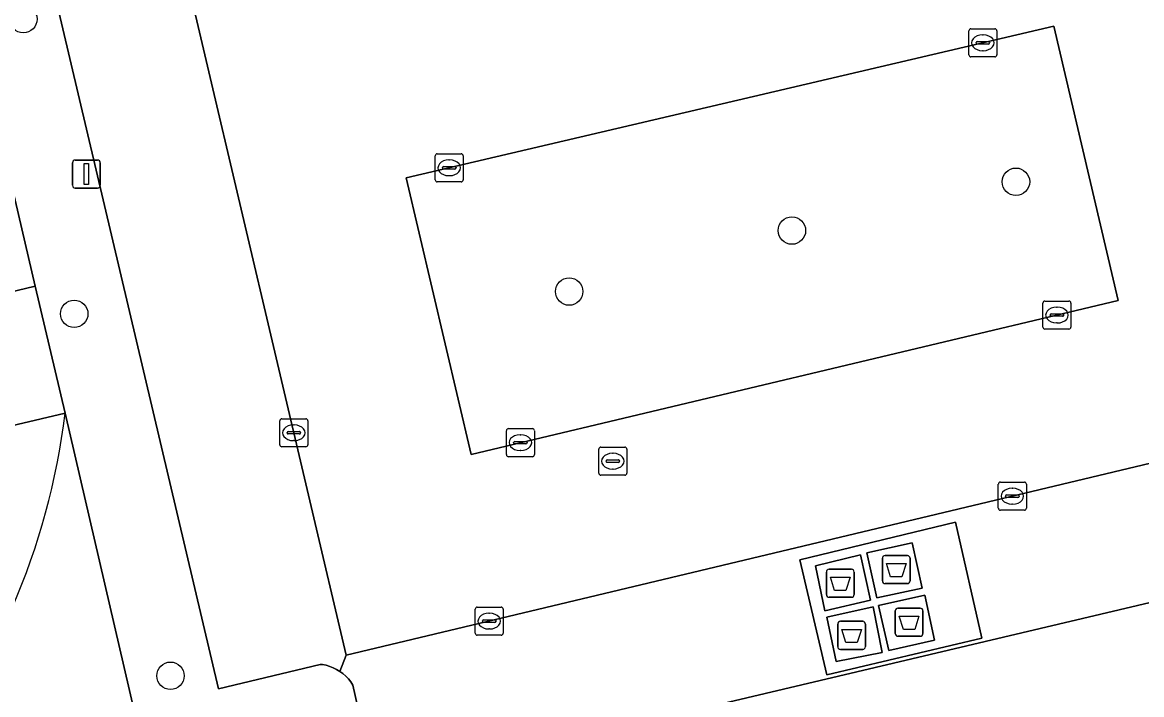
# Model space of a CAD drawing. Extents: x 158031 to 159244, y 380104 to 381214.
# Drawn here: x 158563.26 to 158603.13, y 381011.45 to 381035.39 of the extents above; entities that cross this region are included whole.
import ezdxf

# ---------------------------------------------------------------- set-up
doc = ezdxf.new("R2010")
doc.units = 0
for name, color, linetype in [('IMGEO_Afval_apart_plaats', 7, 'Continuous'), ('IMGEO_Boom', 7, 'Continuous'), ('IMGEO_Erf', 7, 'Continuous'), ('IMGEO_Groenvoorziening', 7, 'Continuous'), ('IMGEO_Kolk', 7, 'Continuous'), ('IMGEO_Lichtmast', 7, 'Continuous'), ('IMGEO_Pand', 7, 'Continuous'), ('IMGEO_Parkeervlak_open', 7, 'Continuous'), ('IMGEO_Rijbaan_lokaal_open', 7, 'Continuous'), ('IMGEO_Rioolput', 7, 'Continuous'), ('IMGEO_Voetpad_gesloten', 7, 'Continuous'), ('IMGEO_Voetpad_open', 7, 'Continuous')]:
    doc.layers.add(name, color=color, linetype=linetype)

msp = doc.modelspace()

# ---------------------------------------------------------------- linework, layer by layer
at = {"layer": 'IMGEO_Afval_apart_plaats'}
for p, q in [((158593.893, 381015.501), (158593.893, 381016.301)), ((158593.893, 381016.301), (158593.893, 381015.501)), ((158593.993, 381016.401), (158594.783, 381016.401)), ((158594.783, 381016.401), (158593.993, 381016.401)), ((158594.883, 381016.301), (158594.883, 381015.501)), ((158594.883, 381015.501), (158594.883, 381016.301)), ((158592, 381015.913), (158592.79, 381015.913)), ((158592.79, 381015.913), (158592, 381015.913)), ((158591.9, 381015.013), (158591.9, 381015.813)), ((158591.9, 381015.813), (158591.9, 381015.013)), ((158592.89, 381015.813), (158592.89, 381015.013)), ((158592.89, 381015.013), (158592.89, 381015.813)), ((158594.783, 381015.401), (158593.993, 381015.401)), ((158593.993, 381015.401), (158594.783, 381015.401)), ((158592.79, 381014.913), (158592, 381014.913)), ((158592, 381014.913), (158592.79, 381014.913)), ((158594.35, 381013.626), (158594.35, 381014.426)), ((158594.35, 381014.426), (158594.35, 381013.626)), ((158594.45, 381014.526), (158595.24, 381014.526)), ((158595.24, 381014.526), (158594.45, 381014.526)), ((158595.34, 381014.426), (158595.34, 381013.626)), ((158595.34, 381013.626), (158595.34, 381014.426)), ((158592.302, 381013.158), (158592.302, 381013.958)), ((158592.302, 381013.958), (158592.302, 381013.158)), ((158592.402, 381014.058), (158593.192, 381014.058)), ((158593.192, 381014.058), (158592.402, 381014.058)), ((158593.292, 381013.958), (158593.292, 381013.158)), ((158593.292, 381013.158), (158593.292, 381013.958)), ((158595.24, 381013.526), (158594.45, 381013.526)), ((158594.45, 381013.526), (158595.24, 381013.526)), ((158593.192, 381013.058), (158592.402, 381013.058)), ((158592.402, 381013.058), (158593.192, 381013.058))]:
    msp.add_line(p, q, dxfattribs=at)
for points in [[(158594.036, 381016.115), (158594.74, 381016.115), (158594.591, 381015.645), (158594.185, 381015.645), (158594.036, 381016.115)], [(158592.043, 381015.627), (158592.747, 381015.627), (158592.598, 381015.157), (158592.192, 381015.157), (158592.043, 381015.627)], [(158594.493, 381014.24), (158595.197, 381014.24), (158595.048, 381013.77), (158594.642, 381013.77), (158594.493, 381014.24)], [(158592.445, 381013.772), (158593.149, 381013.772), (158593, 381013.302), (158592.594, 381013.302), (158592.445, 381013.772)]]:
    msp.add_lwpolyline(points, dxfattribs=at)
for centre, start, end in [((158593.993, 381016.301), 90, 180), ((158593.993, 381016.301), 90, 180), ((158594.783, 381016.301), 0, 90), ((158594.783, 381016.301), 360, 90), ((158592, 381015.813), 90, 180), ((158592, 381015.813), 90, 180), ((158592.79, 381015.813), 0, 90), ((158592.79, 381015.813), 360, 90), ((158593.993, 381015.501), 180, 270), ((158593.993, 381015.501), 180, 270), ((158594.783, 381015.501), 270, 0), ((158594.783, 381015.501), 270, 0), ((158592, 381015.013), 180, 270), ((158592, 381015.013), 180, 270), ((158592.79, 381015.013), 270, 0), ((158592.79, 381015.013), 270, 0), ((158594.45, 381014.426), 90, 180), ((158594.45, 381014.426), 90, 180), ((158595.24, 381014.426), 0, 90), ((158595.24, 381014.426), 360, 90), ((158592.402, 381013.958), 90, 180), ((158592.402, 381013.958), 90, 180), ((158593.192, 381013.958), 0, 90), ((158593.192, 381013.958), 360, 90), ((158594.45, 381013.626), 180, 270), ((158594.45, 381013.626), 180, 270), ((158595.24, 381013.626), 270, 0), ((158595.24, 381013.626), 270, 0), ((158592.402, 381013.158), 180, 270), ((158592.402, 381013.158), 180, 270), ((158593.192, 381013.158), 270, 0), ((158593.192, 381013.158), 270, 0)]:
    msp.add_arc(centre, 0.1, start, end, dxfattribs=at)
at = {"layer": 'IMGEO_Boom'}
for centre in [(158563.292, 381035.506), (158598.652, 381029.712), (158590.671, 381027.973), (158582.738, 381025.801), (158565.106, 381025.009), (158568.535, 381012.118)]:
    msp.add_circle(centre, 0.489, dxfattribs=at)
at = {"layer": 'IMGEO_Erf'}
msp.add_lwpolyline([(158564.784, 381021.473), (158562.203, 381020.862), (158561.134, 381025.379), (158563.715, 381025.989), (158557.53, 381052.543)], dxfattribs=at)
msp.add_arc((158540.283, 381024.438), 24.68, 287.0029, 353.1004, dxfattribs=at)
at = {"layer": 'IMGEO_Groenvoorziening'}
for points in [[(158557.53, 381052.543), (158563.715, 381025.989), (158564.784, 381021.473), (158568.303, 381006.321)], [(158575.836, 381008.204), (158575.029, 381011.787), (158574.955, 381011.9), (158574.872, 381012.006), (158574.779, 381012.105), (158574.678, 381012.194), (158574.57, 381012.274), (158574.454, 381012.345), (158574.333, 381012.404), (158574.207, 381012.453), (158574.077, 381012.49), (158573.945, 381012.515), (158573.87, 381012.524), (158570.246, 381011.648), (158561.469, 381048.81)], [(158570.711, 380995.952), (158570.193, 380998.181), (158568.303, 381006.321), (158564.784, 381021.473)]]:
    msp.add_lwpolyline(points, dxfattribs=at)
msp.add_lwpolyline([(158662.869, 381017.892), (158662.685, 381018.798), (158662.582, 381019.232), (158648.38, 381023.051), (158643.148, 381021.867), (158642.675, 381024.025), (158620.577, 381018.781), (158619.511, 381018.528), (158581.681, 381009.586), (158580.193, 381007.374), (158578.92, 381005.011), (158577.884, 381002.527), (158577.099, 380999.96), (158576.573, 380997.347), (158579.871, 380998.132), (158587.716, 381000)], close=True, dxfattribs=at)
msp.add_arc((158540.283, 381024.438), 24.68, 287.0029, 353.1004, dxfattribs=at)
at = {"layer": 'IMGEO_Kolk'}
for p, q in [((158596.973, 381034.233), (158596.973, 381035.085)), ((158597.048, 381035.159), (158597.9, 381035.159)), ((158597.974, 381035.085), (158597.974, 381034.233)), ((158597.232, 381034.653), (158597.232, 381034.665)), ((158597.67, 381034.616), (158597.272, 381034.616)), ((158597.275, 381034.702), (158597.673, 381034.702)), ((158597.461, 381034.939), (158597.486, 381034.939)), ((158597.716, 381034.665), (158597.716, 381034.653)), ((158597.484, 381034.379), (158597.459, 381034.379)), ((158597.9, 381034.159), (158597.048, 381034.159)), ((158577.963, 381029.782), (158577.963, 381030.634)), ((158578.038, 381030.708), (158578.89, 381030.708)), ((158578.964, 381030.634), (158578.964, 381029.782)), ((158578.265, 381030.251), (158578.663, 381030.251)), ((158578.451, 381030.488), (158578.476, 381030.488)), ((158578.222, 381030.202), (158578.222, 381030.214)), ((158578.66, 381030.165), (158578.262, 381030.165)), ((158578.474, 381029.928), (158578.449, 381029.928)), ((158578.706, 381030.214), (158578.706, 381030.202)), ((158578.89, 381029.708), (158578.038, 381029.708)), ((158599.685, 381025.463), (158600.537, 381025.463)), ((158599.61, 381024.537), (158599.61, 381025.389)), ((158600.098, 381025.243), (158600.123, 381025.243)), ((158600.611, 381025.389), (158600.611, 381024.537)), ((158599.869, 381024.957), (158599.869, 381024.969)), ((158600.307, 381024.92), (158599.909, 381024.92)), ((158599.912, 381025.006), (158600.31, 381025.006)), ((158600.121, 381024.683), (158600.096, 381024.683)), ((158600.353, 381024.969), (158600.353, 381024.957)), ((158600.537, 381024.463), (158599.685, 381024.463)), ((158572.427, 381020.346), (158572.427, 381021.198)), ((158572.502, 381021.272), (158573.354, 381021.272)), ((158573.428, 381021.198), (158573.428, 381020.346)), ((158572.686, 381020.766), (158572.686, 381020.778)), ((158573.124, 381020.729), (158572.726, 381020.729)), ((158572.729, 381020.815), (158573.127, 381020.815)), ((158572.915, 381021.052), (158572.94, 381021.052)), ((158573.17, 381020.778), (158573.17, 381020.766)), ((158580.5, 381019.995), (158580.5, 381020.847)), ((158580.575, 381020.921), (158581.427, 381020.921)), ((158580.988, 381020.701), (158581.013, 381020.701)), ((158581.501, 381020.847), (158581.501, 381019.995)), ((158573.354, 381020.272), (158572.502, 381020.272)), ((158572.938, 381020.492), (158572.913, 381020.492)), ((158580.759, 381020.415), (158580.759, 381020.427)), ((158581.197, 381020.378), (158580.799, 381020.378)), ((158580.802, 381020.464), (158581.2, 381020.464)), ((158581.243, 381020.427), (158581.243, 381020.415)), ((158581.427, 381019.921), (158580.575, 381019.921)), ((158581.011, 381020.141), (158580.986, 381020.141)), ((158598.024, 381018.088), (158598.024, 381018.94)), ((158598.099, 381019.014), (158598.951, 381019.014)), ((158598.512, 381018.794), (158598.537, 381018.794)), ((158599.025, 381018.94), (158599.025, 381018.088)), ((158598.283, 381018.508), (158598.283, 381018.52)), ((158598.721, 381018.471), (158598.323, 381018.471)), ((158598.326, 381018.557), (158598.724, 381018.557)), ((158598.767, 381018.52), (158598.767, 381018.508)), ((158598.951, 381018.014), (158598.099, 381018.014)), ((158598.535, 381018.234), (158598.51, 381018.234)), ((158579.388, 381013.638), (158579.388, 381014.49)), ((158579.463, 381014.564), (158580.315, 381014.564)), ((158579.876, 381014.344), (158579.901, 381014.344)), ((158580.389, 381014.49), (158580.389, 381013.638)), ((158579.647, 381014.058), (158579.647, 381014.07)), ((158580.085, 381014.021), (158579.687, 381014.021)), ((158579.69, 381014.107), (158580.088, 381014.107)), ((158580.131, 381014.07), (158580.131, 381014.058)), ((158580.315, 381013.564), (158579.463, 381013.564)), ((158579.899, 381013.784), (158579.874, 381013.784))]:
    msp.add_line(p, q, dxfattribs=at)
for points in [[(158596.973, 381034.233), (158596.973, 381035.085)], [(158597.048, 381035.159), (158597.9, 381035.159)], [(158597.974, 381035.085), (158597.974, 381034.233)], [(158597.9, 381034.159), (158597.048, 381034.159)], [(158577.963, 381029.782), (158577.963, 381030.634)], [(158578.038, 381030.708), (158578.89, 381030.708)], [(158578.964, 381030.634), (158578.964, 381029.782)], [(158578.89, 381029.708), (158578.038, 381029.708)], [(158599.685, 381025.463), (158600.537, 381025.463)], [(158599.61, 381024.537), (158599.61, 381025.389)], [(158600.611, 381025.389), (158600.611, 381024.537)], [(158600.537, 381024.463), (158599.685, 381024.463)], [(158572.427, 381020.346), (158572.427, 381021.198)], [(158572.502, 381021.272), (158573.354, 381021.272)], [(158573.428, 381021.198), (158573.428, 381020.346)], [(158580.5, 381019.995), (158580.5, 381020.847)], [(158580.575, 381020.921), (158581.427, 381020.921)], [(158581.501, 381020.847), (158581.501, 381019.995)], [(158573.354, 381020.272), (158572.502, 381020.272)], [(158581.427, 381019.921), (158580.575, 381019.921)], [(158598.024, 381018.088), (158598.024, 381018.94)], [(158598.099, 381019.014), (158598.951, 381019.014)], [(158599.025, 381018.94), (158599.025, 381018.088)], [(158598.951, 381018.014), (158598.099, 381018.014)], [(158579.388, 381013.638), (158579.388, 381014.49)], [(158579.463, 381014.564), (158580.315, 381014.564)], [(158580.389, 381014.49), (158580.389, 381013.638)], [(158580.315, 381013.564), (158579.463, 381013.564)]]:
    msp.add_lwpolyline(points, dxfattribs=at)
for centre, radius, start, end in [((158597.05, 381035.083), 0.0765, 91.552, 178.448), ((158597.05, 381035.083), 0.0765, 91.552, 178.448), ((158597.898, 381035.083), 0.0765, 1.552, 88.448), ((158597.898, 381035.083), 0.0765, 1.552, 88.448), ((158597.272, 381034.662), 0.0403, 85.8775, 175.7526), ((158597.269, 381034.652), 0.0366, 178.938, 274.7102), ((158597.673, 381034.659), 0.043, 264.8664, 352.4533), ((158597.677, 381034.664), 0.0386, 1.7309, 96.639), ((158597.05, 381034.235), 0.0765, 181.552, 268.448), ((158597.05, 381034.235), 0.0765, 181.552, 268.448), ((158597.898, 381034.235), 0.0765, 271.552, 358.448), ((158597.898, 381034.235), 0.0765, 271.552, 358.448), ((158578.04, 381030.632), 0.0765, 91.552, 178.448), ((158578.04, 381030.632), 0.0765, 91.552, 178.448), ((158578.888, 381030.632), 0.0765, 1.552, 88.448), ((158578.888, 381030.632), 0.0765, 1.552, 88.448), ((158578.262, 381030.211), 0.0403, 85.8775, 175.7526), ((158578.667, 381030.213), 0.0386, 1.7309, 96.639), ((158578.259, 381030.201), 0.0366, 178.938, 274.7102), ((158578.663, 381030.208), 0.043, 264.8664, 352.4533), ((158578.04, 381029.784), 0.0765, 181.552, 268.448), ((158578.04, 381029.784), 0.0765, 181.552, 268.448), ((158578.888, 381029.784), 0.0765, 271.552, 358.448), ((158578.888, 381029.784), 0.0765, 271.552, 358.448), ((158599.687, 381025.387), 0.0765, 91.552, 178.448), ((158599.687, 381025.387), 0.0765, 91.552, 178.448), ((158600.535, 381025.387), 0.0765, 1.552, 88.448), ((158600.535, 381025.387), 0.0765, 1.552, 88.448), ((158599.909, 381024.966), 0.0403, 85.8775, 175.7526), ((158599.906, 381024.956), 0.0366, 178.938, 274.7102), ((158600.31, 381024.963), 0.043, 264.8664, 352.4533), ((158600.314, 381024.968), 0.0386, 1.7309, 96.639), ((158599.687, 381024.539), 0.0765, 181.552, 268.448), ((158599.687, 381024.539), 0.0765, 181.552, 268.448), ((158600.535, 381024.539), 0.0765, 271.552, 358.448), ((158600.535, 381024.539), 0.0765, 271.552, 358.448), ((158572.504, 381021.196), 0.0765, 91.552, 178.448), ((158572.504, 381021.196), 0.0765, 91.552, 178.448), ((158573.352, 381021.196), 0.0765, 1.552, 88.448), ((158573.352, 381021.196), 0.0765, 1.552, 88.448), ((158572.726, 381020.775), 0.0403, 85.8775, 175.7526), ((158572.723, 381020.765), 0.0366, 178.938, 274.7102), ((158573.127, 381020.772), 0.043, 264.8664, 352.4533), ((158573.131, 381020.777), 0.0386, 1.7309, 96.639), ((158580.577, 381020.845), 0.0765, 91.552, 178.448), ((158580.577, 381020.845), 0.0765, 91.552, 178.448), ((158581.425, 381020.845), 0.0765, 1.552, 88.448), ((158581.425, 381020.845), 0.0765, 1.552, 88.448), ((158572.504, 381020.348), 0.0765, 181.552, 268.448), ((158572.504, 381020.348), 0.0765, 181.552, 268.448), ((158573.352, 381020.348), 0.0765, 271.552, 358.448), ((158573.352, 381020.348), 0.0765, 271.552, 358.448), ((158580.799, 381020.424), 0.0403, 85.8775, 175.7526), ((158580.796, 381020.414), 0.0366, 178.938, 274.7102), ((158581.2, 381020.421), 0.043, 264.8664, 352.4533), ((158581.204, 381020.426), 0.0386, 1.7309, 96.639), ((158580.577, 381019.997), 0.0765, 181.552, 268.448), ((158580.577, 381019.997), 0.0765, 181.552, 268.448), ((158581.425, 381019.997), 0.0765, 271.552, 358.448), ((158581.425, 381019.997), 0.0765, 271.552, 358.448), ((158598.101, 381018.938), 0.0765, 91.552, 178.448), ((158598.101, 381018.938), 0.0765, 91.552, 178.448), ((158598.949, 381018.938), 0.0765, 1.552, 88.448), ((158598.949, 381018.938), 0.0765, 1.552, 88.448), ((158598.323, 381018.517), 0.0403, 85.8775, 175.7526), ((158598.32, 381018.507), 0.0366, 178.938, 274.7102), ((158598.724, 381018.514), 0.043, 264.8664, 352.4533), ((158598.728, 381018.519), 0.0386, 1.7309, 96.639), ((158598.101, 381018.09), 0.0765, 181.552, 268.448), ((158598.101, 381018.09), 0.0765, 181.552, 268.448), ((158598.949, 381018.09), 0.0765, 271.552, 358.448), ((158598.949, 381018.09), 0.0765, 271.552, 358.448), ((158579.465, 381014.488), 0.0765, 91.552, 178.448), ((158579.465, 381014.488), 0.0765, 91.552, 178.448), ((158580.313, 381014.488), 0.0765, 1.552, 88.448), ((158580.313, 381014.488), 0.0765, 1.552, 88.448), ((158579.687, 381014.067), 0.0403, 85.8775, 175.7526), ((158579.684, 381014.057), 0.0366, 178.938, 274.7102), ((158580.088, 381014.064), 0.043, 264.8664, 352.4533), ((158580.092, 381014.069), 0.0386, 1.7309, 96.639), ((158579.465, 381013.64), 0.0765, 181.552, 268.448), ((158579.465, 381013.64), 0.0765, 181.552, 268.448), ((158580.313, 381013.64), 0.0765, 271.552, 358.448), ((158580.313, 381013.64), 0.0765, 271.552, 358.448)]:
    msp.add_arc(centre, radius, start, end, dxfattribs=at)
for centre, major_axis, ratio, start_param, end_param in [((158597.46, 381034.659), (-0.387, 0.002), 0.722429, 4.712389, 7.853982), ((158597.485, 381034.659), (-0.39, 0.002), 0.717154, 1.570796, 4.712389), ((158578.45, 381030.208), (-0.387, 0.002), 0.722429, 4.712389, 7.853982), ((158578.475, 381030.208), (-0.39, 0.002), 0.717154, 1.570796, 4.712389), ((158600.097, 381024.963), (-0.387, 0.002), 0.722429, 4.712389, 7.853982), ((158600.122, 381024.963), (-0.39, 0.002), 0.717154, 1.570796, 4.712389), ((158572.914, 381020.772), (-0.387, 0.002), 0.722429, 4.712389, 7.853982), ((158572.939, 381020.772), (-0.39, 0.002), 0.717154, 1.570796, 4.712389), ((158580.987, 381020.421), (-0.387, 0.002), 0.722429, 4.712389, 7.853982), ((158581.012, 381020.421), (-0.39, 0.002), 0.717154, 1.570796, 4.712389), ((158598.511, 381018.514), (-0.387, 0.002), 0.722429, 4.712389, 7.853982), ((158598.536, 381018.514), (-0.39, 0.002), 0.717154, 1.570796, 4.712389), ((158579.875, 381014.064), (-0.387, 0.002), 0.722429, 4.712389, 7.853982), ((158579.9, 381014.064), (-0.39, 0.002), 0.717154, 1.570796, 4.712389)]:
    msp.add_ellipse(centre, major_axis=major_axis, ratio=ratio, start_param=start_param, end_param=end_param, dxfattribs=at)
at = {"layer": 'IMGEO_Lichtmast'}
for p, q in [((158565.044, 381029.585), (158565.044, 381030.385)), ((158565.044, 381030.385), (158565.044, 381029.585)), ((158565.144, 381030.485), (158565.934, 381030.485)), ((158565.934, 381030.485), (158565.144, 381030.485)), ((158566.034, 381030.385), (158566.034, 381029.585)), ((158566.034, 381029.585), (158566.034, 381030.385)), ((158565.934, 381029.485), (158565.144, 381029.485)), ((158565.144, 381029.485), (158565.934, 381029.485))]:
    msp.add_line(p, q, dxfattribs=at)
msp.add_lwpolyline([(158565.464, 381030.36), (158565.614, 381030.36), (158565.614, 381029.61), (158565.464, 381029.61), (158565.464, 381030.36)], dxfattribs=at)
for centre, start, end in [((158565.144, 381030.385), 90, 180), ((158565.144, 381030.385), 90, 180), ((158565.934, 381030.385), 0, 90), ((158565.934, 381030.385), 360, 90), ((158565.144, 381029.585), 180, 270), ((158565.144, 381029.585), 180, 270), ((158565.934, 381029.585), 270, 0), ((158565.934, 381029.585), 270, 0)]:
    msp.add_arc(centre, 0.1, start, end, dxfattribs=at)
at = {"layer": 'IMGEO_Pand'}
msp.add_lwpolyline([(158564.784, 381021.473), (158563.715, 381025.989), (158561.134, 381025.379), (158562.203, 381020.862)], close=True, dxfattribs=at)
at = {"layer": 'IMGEO_Parkeervlak_open'}
for points in [[(158566.064, 381049.93), (158565.594, 381050.137), (158565.548, 381050.058), (158565.495, 381049.983), (158565.435, 381049.913), (158565.369, 381049.849), (158565.298, 381049.791), (158565.222, 381049.739), (158565.142, 381049.695), (158565.058, 381049.657), (158564.971, 381049.628), (158561.469, 381048.81), (158570.246, 381011.648), (158573.87, 381012.524), (158573.945, 381012.515), (158574.077, 381012.49), (158574.207, 381012.453), (158574.333, 381012.404), (158574.454, 381012.345), (158574.57, 381012.274), (158574.795, 381012.849)], [(158600.005, 381035.253), (158576.925, 381029.849), (158579.25, 381020.004), (158602.293, 381025.481)], [(158619.511, 381018.528), (158620.577, 381018.781), (158619.46, 381023.514), (158574.795, 381012.849), (158574.57, 381012.274), (158574.678, 381012.194), (158574.779, 381012.105), (158574.872, 381012.006), (158574.955, 381011.9), (158575.029, 381011.787), (158575.836, 381008.204), (158579.129, 381008.982), (158581.681, 381009.586)], [(158597.436, 381013.455), (158591.911, 381012.147), (158590.958, 381016.252), (158596.494, 381017.586)]]:
    msp.add_lwpolyline(points, close=True, dxfattribs=at)
at = {"layer": 'IMGEO_Rijbaan_lokaal_open'}
msp.add_lwpolyline([(158603.752, 381054.365), (158602.765, 381058.61), (158595.556, 381056.935), (158591.603, 381056.011), (158589.392, 381055.486), (158588.533, 381055.275), (158566.064, 381049.93), (158574.795, 381012.849), (158619.46, 381023.514), (158620.577, 381018.781), (158642.675, 381024.025)], dxfattribs=at)
msp.add_lwpolyline([(158600.005, 381035.253), (158602.293, 381025.481), (158579.25, 381020.004), (158576.925, 381029.849)], close=True, dxfattribs=at)
at = {"layer": 'IMGEO_Rioolput'}
for p, q in [((158583.866, 381020.261), (158584.718, 381020.261)), ((158583.791, 381019.335), (158583.791, 381020.187)), ((158584.279, 381020.041), (158584.304, 381020.041)), ((158584.792, 381020.187), (158584.792, 381019.335)), ((158584.05, 381019.755), (158584.05, 381019.767)), ((158584.488, 381019.718), (158584.09, 381019.718)), ((158584.093, 381019.804), (158584.491, 381019.804)), ((158584.302, 381019.481), (158584.277, 381019.481)), ((158584.534, 381019.767), (158584.534, 381019.755)), ((158584.718, 381019.261), (158583.866, 381019.261))]:
    msp.add_line(p, q, dxfattribs=at)
for points in [[(158583.866, 381020.261), (158584.718, 381020.261)], [(158583.791, 381019.335), (158583.791, 381020.187)], [(158584.792, 381020.187), (158584.792, 381019.335)], [(158584.718, 381019.261), (158583.866, 381019.261)]]:
    msp.add_lwpolyline(points, dxfattribs=at)
for centre, radius, start, end in [((158583.868, 381020.185), 0.0765, 91.552, 178.448), ((158583.868, 381020.185), 0.0765, 91.552, 178.448), ((158584.716, 381020.185), 0.0765, 1.552, 88.448), ((158584.716, 381020.185), 0.0765, 1.552, 88.448), ((158584.09, 381019.764), 0.0403, 85.8775, 175.7526), ((158584.087, 381019.754), 0.0366, 178.938, 274.7102), ((158584.491, 381019.761), 0.043, 264.8664, 352.4533), ((158584.495, 381019.766), 0.0386, 1.7309, 96.639), ((158583.868, 381019.337), 0.0765, 181.552, 268.448), ((158583.868, 381019.337), 0.0765, 181.552, 268.448), ((158584.716, 381019.337), 0.0765, 271.552, 358.448), ((158584.716, 381019.337), 0.0765, 271.552, 358.448)]:
    msp.add_arc(centre, radius, start, end, dxfattribs=at)
for centre, major_axis, ratio, start_param, end_param in [((158584.278, 381019.761), (-0.387, 0.002), 0.722429, 4.712389, 7.853982), ((158584.303, 381019.761), (-0.39, 0.002), 0.717154, 1.570796, 4.712389)]:
    msp.add_ellipse(centre, major_axis=major_axis, ratio=ratio, start_param=start_param, end_param=end_param, dxfattribs=at)
at = {"layer": 'IMGEO_Voetpad_gesloten'}
for points in [[(158593.336, 381016.493), (158593.694, 381014.894), (158595.315, 381015.233), (158594.952, 381016.849)], [(158591.844, 381014.429), (158593.471, 381014.811), (158593.118, 381016.426), (158591.515, 381016.039)], [(158595.748, 381013.391), (158595.404, 381014.985), (158593.761, 381014.621), (158594.126, 381013.017)], [(158593.889, 381012.952), (158593.561, 381014.571), (158591.919, 381014.201), (158592.247, 381012.629)]]:
    msp.add_lwpolyline(points, close=True, dxfattribs=at)
at = {"layer": 'IMGEO_Voetpad_open'}
for points in [[(158591.911, 381012.147), (158597.436, 381013.455), (158596.494, 381017.586), (158590.958, 381016.252)], [(158593.336, 381016.493), (158594.952, 381016.849), (158595.315, 381015.233), (158593.694, 381014.894)], [(158591.844, 381014.429), (158591.515, 381016.039), (158593.118, 381016.426), (158593.471, 381014.811)], [(158595.748, 381013.391), (158594.126, 381013.017), (158593.761, 381014.621), (158595.404, 381014.985)], [(158593.889, 381012.952), (158592.247, 381012.629), (158591.919, 381014.201), (158593.561, 381014.571)]]:
    msp.add_lwpolyline(points, close=True, dxfattribs=at)

doc.saveas('drawing.dxf')
